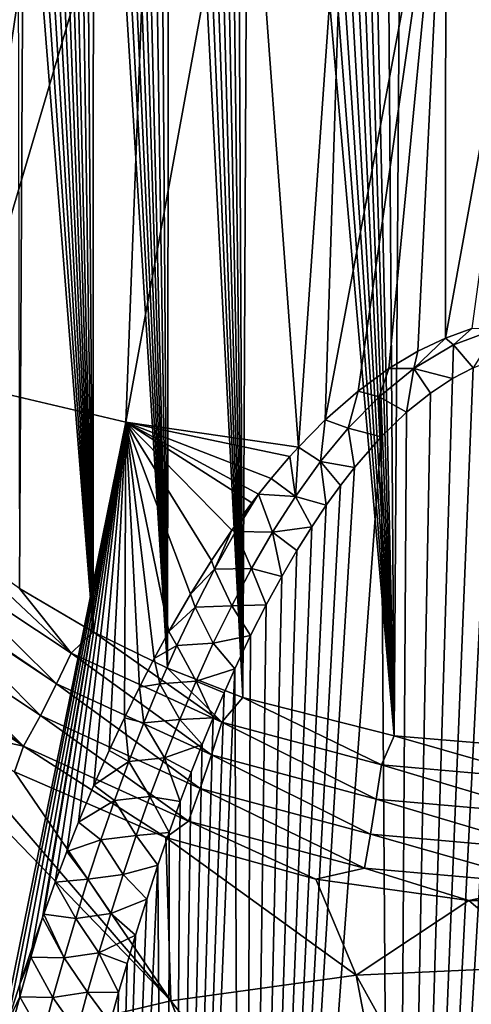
# Model space of a CAD drawing. Header units: metres. Extents: x -109 to 109, y -452 to 89.
# Tile 295 of 656: x -84.28 to -77.61, y -53.39 to -38.85. Entities that reach past the tile are written whole.
import ezdxf

# ---------------------------------------------------------------- set-up
doc = ezdxf.new("R2010")
doc.units = ezdxf.units.M
doc.layers.add('solid_K244270000C71_000', color=7, linetype='CONTINUOUS')

msp = doc.modelspace()

# ---------------------------------------------------------------- linework, layer by layer
at = {"layer": 'solid_K244270000C71_000'}
for points in [[(-76.499825, -49.61145, 59.438499), (-77.88681, -22.246502, 38.884525), (-78.214256, -22.419508, 39.050346)], [(-76.499825, -49.61145, 59.438499), (-77.581741, -22.118715, 38.761978), (-77.88681, -22.246502, 38.884525)], [(-76.499825, -49.61145, 59.438499), (-78.214256, -22.419508, 39.050346), (-78.565681, -22.647429, 39.268559)], [(-78.749313, -49.424377, 59.474197), (-78.565681, -22.647429, 39.268559), (-78.940552, -22.939682, 39.548012)], [(-78.749313, -49.424377, 59.474197), (-76.499825, -49.61145, 59.438499), (-78.565681, -22.647429, 39.268559)], [(-78.749313, -49.424377, 59.474197), (-78.940552, -22.939682, 39.548012), (-79.336693, -23.305229, 39.89698)], [(-78.749313, -49.424377, 59.474197), (-79.336693, -23.305229, 39.89698), (-79.542229, -23.518246, 40.100101)], [(-78.749313, -49.424377, 59.474197), (-79.542229, -23.518246, 40.100101), (-79.752457, -23.753746, 40.32431)], [(-78.749313, -49.424377, 59.474197), (-79.752457, -23.753746, 40.32431), (-79.967247, -24.012774, 40.570602)], [(-78.749313, -49.424377, 59.474197), (-79.967247, -24.012774, 40.570602), (-80.186447, -24.2967, 40.84021)], [(-78.749313, -49.424377, 59.474197), (-80.186447, -24.2967, 40.84021), (-80.409843, -24.60778, 41.13501)], [(-78.749313, -49.424377, 59.474197), (-80.409843, -24.60778, 41.13501), (-80.637283, -24.946836, 41.455818)], [(-78.749313, -49.424377, 59.474197), (-80.637283, -24.946836, 41.455818), (-80.868484, -25.31675, 41.804962)], [(-80.986076, -48.856609, 59.580879), (-80.868484, -25.31675, 41.804962), (-81.103249, -25.719011, 42.183735)], [(-80.986076, -48.856609, 59.580879), (-78.749313, -49.424377, 59.474197), (-80.868484, -25.31675, 41.804962)], [(-80.986076, -48.856609, 59.580879), (-81.103249, -25.719011, 42.183735), (-81.26162, -26.006227, 42.45359)], [(-80.986076, -48.856609, 59.580879), (-81.26162, -26.006227, 42.45359), (-81.421379, -26.309393, 42.737907)], [(-80.986076, -48.856609, 59.580879), (-81.421379, -26.309393, 42.737907), (-81.582367, -26.630047, 43.037853)], [(-80.986076, -48.856609, 59.580879), (-81.582367, -26.630047, 43.037853), (-81.744614, -26.967602, 43.35305)], [(-80.986076, -48.856609, 59.580879), (-81.744614, -26.967602, 43.35305), (-81.907829, -27.324318, 43.685165)], [(-80.986076, -48.856609, 59.580879), (-81.907829, -27.324318, 43.685165), (-82.072021, -27.70013, 44.034203)], [(-82.094749, -48.424393, 59.660343), (-82.072021, -27.70013, 44.034203), (-82.236992, -28.096054, 44.400906)], [(-82.094749, -48.424393, 59.660343), (-80.986076, -48.856609, 59.580879), (-82.072021, -27.70013, 44.034203)], [(-82.094749, -48.424393, 59.660343), (-82.236992, -28.096054, 44.400906), (-82.402451, -28.51421, 44.786793)], [(-82.094749, -48.424393, 59.660343), (-82.402451, -28.51421, 44.786793), (-82.568466, -28.953806, 45.191349)], [(-82.094749, -48.424393, 59.660343), (-82.568466, -28.953806, 45.191349), (-82.693039, -29.299397, 45.508274)], [(-82.094749, -48.424393, 59.660343), (-82.693039, -29.299397, 45.508274), (-82.817566, -29.659235, 45.837219)], [(-82.094749, -48.424393, 59.660343), (-82.817566, -29.659235, 45.837219), (-82.942162, -30.032516, 46.177643)], [(-82.094749, -48.424393, 59.660343), (-82.942162, -30.032516, 46.177643), (-83.066498, -30.420925, 46.530666)], [(-82.094749, -48.424393, 59.660343), (-83.066498, -30.420925, 46.530666), (-83.1903, -30.825872, 46.897217)], [(-83.193443, -47.888935, 59.756733), (-83.1903, -30.825872, 46.897217), (-83.31385, -31.246044, 47.27644)], [(-83.193443, -47.888935, 59.756733), (-82.094749, -48.424393, 59.660343), (-83.1903, -30.825872, 46.897217)], [(-83.193443, -47.888935, 59.756733), (-83.31385, -31.246044, 47.27644), (-83.436813, -31.682837, 47.669224)], [(-83.193443, -47.888935, 59.756733), (-83.436813, -31.682837, 47.669224), (-83.558716, -32.138397, 48.07692)], [(-83.193443, -47.888935, 59.756733), (-83.558716, -32.138397, 48.07692), (-83.655609, -32.515884, 48.413517)], [(-83.193443, -47.888935, 59.756733), (-83.655609, -32.515884, 48.413517), (-83.751984, -32.904743, 48.759239)], [(-83.193443, -47.888935, 59.756733), (-83.751984, -32.904743, 48.759239), (-83.847488, -33.306301, 49.114895)], [(-83.193443, -47.888935, 59.756733), (-83.847488, -33.306301, 49.114895), (-83.94178, -33.721905, 49.481274)], [(-83.193443, -47.888935, 59.756733), (-83.94178, -33.721905, 49.481274), (-84.034981, -34.151196, 49.858158)], [(-87.416069, -43.466724, 10.562288), (-84.989403, -33.924824, 7.016579), (-83.68811, -34.340561, 6.422843)], [(-83.193443, -47.888935, 59.756733), (-84.034981, -34.151196, 49.858158), (-84.127312, -34.593342, 50.245026)], [(-85.140305, -44.220352, 9.485995), (-87.416069, -43.466724, 10.562288), (-83.68811, -34.340561, 6.422843)], [(-85.140305, -44.220352, 9.485995), (-83.68811, -34.340561, 6.422843), (-82.325485, -34.685658, 5.929994)], [(-83.193443, -47.888935, 59.756733), (-84.127312, -34.593342, 50.245026), (-84.2183, -35.050026, 50.642845)], [(-82.709236, -44.792599, 8.668745), (-85.140305, -44.220352, 9.485995), (-82.325485, -34.685658, 5.929994)], [(-82.709236, -44.792599, 8.668745), (-82.325485, -34.685658, 5.929994), (-80.913162, -34.957169, 5.542238)], [(-80.163696, -45.160728, 8.120715), (-82.709236, -44.792599, 8.668745), (-80.913162, -34.957169, 5.542238)], [(-80.163696, -45.160728, 8.120715), (-80.913162, -34.957169, 5.542238), (-79.463188, -35.152775, 5.262882)], [(-84.278702, -47.246185, 59.869381), (-84.2183, -35.050026, 50.642845), (-84.307465, -35.522957, 51.052597)], [(-84.278702, -47.246185, 59.869381), (-83.193443, -47.888935, 59.756733), (-84.2183, -35.050026, 50.642845)], [(-79.767815, -44.758343, 7.921657), (-80.163696, -45.160728, 8.120715), (-79.463188, -35.152775, 5.262882)], [(-79.767815, -44.758343, 7.921657), (-79.463188, -35.152775, 5.262882), (-77.987938, -35.270809, 5.09431)], [(-79.281761, -44.332809, 7.711323), (-79.767815, -44.758343, 7.921657), (-77.987938, -35.270809, 5.09431)], [(-78.827415, -44.000263, 7.547159), (-79.281761, -44.332809, 7.711323), (-77.987938, -35.270809, 5.09431)], [(-78.399498, -43.743458, 7.420444), (-78.827415, -44.000263, 7.547159), (-77.987938, -35.270809, 5.09431)], [(-77.993515, -43.549206, 7.324624), (-78.399498, -43.743458, 7.420444), (-77.987938, -35.270809, 5.09431)], [(-77.993515, -43.549206, 7.324624), (-77.987938, -35.270809, 5.09431), (-76.5, -35.310268, 5.03796)], [(-77.604958, -43.407639, 7.254786), (-77.993515, -43.549206, 7.324624), (-76.5, -35.310268, 5.03796)], [(-77.875381, -43.648621, 7.351426), (-77.993515, -43.549206, 7.324624), (-77.604958, -43.407639, 7.254786)], [(-77.875381, -43.648621, 7.351426), (-77.604958, -43.407639, 7.254786), (-77.215157, -43.405167, 7.237979)], [(-77.875381, -43.648621, 7.351426), (-77.215157, -43.405167, 7.237979), (-77.581596, -43.989323, 7.527385)], [(-78.459679, -43.999672, 7.515841), (-78.399498, -43.743458, 7.420444), (-77.993515, -43.549206, 7.324624)], [(-78.459679, -43.999672, 7.515841), (-77.993515, -43.549206, 7.324624), (-77.875381, -43.648621, 7.351426)], [(-78.459679, -43.999672, 7.515841), (-78.827415, -44.000263, 7.547159), (-78.399498, -43.743458, 7.420444)], [(-78.749573, -72.791588, 26.102304), (-77.022385, -43.80077, 7.434679), (-76.758987, -43.757565, 7.413439)], [(-76.500175, -72.822037, 26.29035), (-78.749573, -72.791588, 26.102304), (-76.758987, -43.757565, 7.413439)], [(-78.459679, -43.999672, 7.515841), (-77.875381, -43.648621, 7.351426), (-77.886658, -44.148163, 7.605539)], [(-77.875381, -43.648621, 7.351426), (-77.581596, -43.989323, 7.527385), (-77.886658, -44.148163, 7.605539)], [(-78.749573, -72.791588, 26.102304), (-77.295212, -43.876282, 7.471802), (-77.022385, -43.80077, 7.434679)], [(-78.749573, -72.791588, 26.102304), (-77.581596, -43.989323, 7.527385), (-77.295212, -43.876282, 7.471802)], [(-78.972939, -44.419159, 7.713451), (-79.281761, -44.332809, 7.711323), (-78.827415, -44.000263, 7.547159)], [(-78.972939, -44.419159, 7.713451), (-78.827415, -44.000263, 7.547159), (-78.459679, -43.999672, 7.515841)], [(-78.972939, -44.419159, 7.713451), (-78.459679, -43.999672, 7.515841), (-78.565521, -44.646114, 7.850915)], [(-78.749573, -72.791588, 26.102304), (-77.886658, -44.148163, 7.605539), (-77.581596, -43.989323, 7.527385)], [(-78.459679, -43.999672, 7.515841), (-78.214111, -44.363136, 7.711388), (-78.565521, -44.646114, 7.850915)], [(-78.459679, -43.999672, 7.515841), (-77.886658, -44.148163, 7.605539), (-78.214111, -44.363136, 7.711388)], [(-78.749573, -72.791588, 26.102304), (-78.214111, -44.363136, 7.711388), (-77.886658, -44.148163, 7.605539)], [(-84.637459, -54.254597, 12.729218), (-85.140305, -44.220352, 9.485995), (-82.709236, -44.792599, 8.668745)], [(-79.42775, -44.882309, 7.932907), (-79.767815, -44.758343, 7.921657), (-79.281761, -44.332809, 7.711323)], [(-79.42775, -44.882309, 7.932907), (-79.281761, -44.332809, 7.711323), (-78.972939, -44.419159, 7.713451)], [(-79.42775, -44.882309, 7.932907), (-78.972939, -44.419159, 7.713451), (-78.940376, -45.008625, 8.029943)], [(-78.972939, -44.419159, 7.713451), (-78.565521, -44.646114, 7.850915), (-78.940376, -45.008625, 8.029943)], [(-78.749573, -72.791588, 26.102304), (-78.565521, -44.646114, 7.850915), (-78.214111, -44.363136, 7.711388)], [(-79.83567, -45.374714, 8.167575), (-80.163696, -45.160728, 8.120715), (-79.767815, -44.758343, 7.921657)], [(-79.83567, -45.374714, 8.167575), (-79.767815, -44.758343, 7.921657), (-79.42775, -44.882309, 7.932907)], [(-78.749573, -72.791588, 26.102304), (-78.940376, -45.008625, 8.029943), (-78.565521, -44.646114, 7.850915)], [(-84.457489, -53.660328, 12.419152), (-84.637459, -54.254597, 12.729218), (-82.709236, -44.792599, 8.668745)], [(-84.277023, -53.091419, 12.123938), (-84.457489, -53.660328, 12.419152), (-82.709236, -44.792599, 8.668745)], [(-84.096077, -52.54969, 11.843805), (-84.277023, -53.091419, 12.123938), (-82.709236, -44.792599, 8.668745)], [(-83.941856, -52.107254, 11.615919), (-84.096077, -52.54969, 11.843805), (-82.709236, -44.792599, 8.668745)], [(-83.923813, -52.056492, 11.589838), (-83.941856, -52.107254, 11.615919), (-82.709236, -44.792599, 8.668745)], [(-83.751831, -51.583538, 11.347376), (-83.923813, -52.056492, 11.589838), (-82.709236, -44.792599, 8.668745)], [(-83.580017, -51.132473, 11.116675), (-83.751831, -51.583538, 11.347376), (-82.709236, -44.792599, 8.668745)], [(-83.408752, -50.701241, 10.896803), (-83.580017, -51.132473, 11.116675), (-82.709236, -44.792599, 8.668745)], [(-83.181671, -50.154545, 10.619227), (-83.408752, -50.701241, 10.896803), (-82.709236, -44.792599, 8.668745)], [(-82.955948, -49.641628, 10.359419), (-83.181671, -50.154545, 10.619227), (-82.709236, -44.792599, 8.668745)], [(-82.732384, -49.158482, 10.115669), (-82.955948, -49.641628, 10.359419), (-82.709236, -44.792599, 8.668745)], [(-82.510941, -48.705502, 9.887617), (-82.732384, -49.158482, 10.115669), (-82.709236, -44.792599, 8.668745)], [(-80.2901, -45.299866, 8.18963), (-82.709236, -44.792599, 8.668745), (-80.163696, -45.160728, 8.120715)], [(-82.292076, -48.280537, 9.674203), (-82.510941, -48.705502, 9.887617), (-82.709236, -44.792599, 8.668745)], [(-82.076149, -47.881721, 9.474481), (-82.292076, -48.280537, 9.674203), (-82.709236, -44.792599, 8.668745)], [(-81.757866, -47.331692, 9.1995), (-82.076149, -47.881721, 9.474481), (-82.709236, -44.792599, 8.668745)], [(-81.447159, -46.834549, 8.9516), (-81.757866, -47.331692, 9.1995), (-82.709236, -44.792599, 8.668745)], [(-81.144653, -46.385975, 8.72848), (-81.447159, -46.834549, 8.9516), (-82.709236, -44.792599, 8.668745)], [(-80.850563, -45.983555, 8.528493), (-81.144653, -46.385975, 8.72848), (-82.709236, -44.792599, 8.668745)], [(-80.753922, -45.857471, 8.466006), (-80.850563, -45.983555, 8.528493), (-82.709236, -44.792599, 8.668745)], [(-80.565651, -45.622383, 8.34939), (-80.753922, -45.857471, 8.466006), (-82.709236, -44.792599, 8.668745)], [(-80.2901, -45.299866, 8.18963), (-80.565651, -45.622383, 8.34939), (-82.709236, -44.792599, 8.668745)], [(-79.83567, -45.374714, 8.167575), (-79.42775, -44.882309, 7.932907), (-79.336517, -45.461536, 8.254071)], [(-79.42775, -44.882309, 7.932907), (-78.940376, -45.008625, 8.029943), (-79.336517, -45.461536, 8.254071)], [(-80.986221, -72.697647, 25.532282), (-79.336517, -45.461536, 8.254071), (-78.940376, -45.008625, 8.029943)], [(-78.749573, -72.791588, 26.102304), (-80.986221, -72.697647, 25.532282), (-78.940376, -45.008625, 8.029943)], [(-80.205666, -45.887611, 8.413374), (-80.2901, -45.299866, 8.18963), (-80.163696, -45.160728, 8.120715)], [(-80.205666, -45.887611, 8.413374), (-80.163696, -45.160728, 8.120715), (-79.83567, -45.374714, 8.167575)], [(-80.205666, -45.887611, 8.413374), (-80.565651, -45.622383, 8.34939), (-80.2901, -45.299866, 8.18963)], [(-80.986221, -72.697647, 25.532282), (-79.542053, -45.725243, 8.384761), (-79.336517, -45.461536, 8.254071)], [(-80.205666, -45.887611, 8.413374), (-79.83567, -45.374714, 8.167575), (-79.752274, -46.01646, 8.529366)], [(-79.83567, -45.374714, 8.167575), (-79.336517, -45.461536, 8.254071), (-79.542053, -45.725243, 8.384761)], [(-79.83567, -45.374714, 8.167575), (-79.542053, -45.725243, 8.384761), (-79.752274, -46.01646, 8.529366)], [(-80.205666, -45.887611, 8.413374), (-80.753922, -45.857471, 8.466006), (-80.565651, -45.622383, 8.34939)], [(-80.986221, -72.697647, 25.532282), (-79.752274, -46.01646, 8.529366), (-79.542053, -45.725243, 8.384761)], [(-81.09227, -46.408314, 8.724057), (-80.850563, -45.983555, 8.528493), (-80.753922, -45.857471, 8.466006)], [(-81.09227, -46.408314, 8.724057), (-80.753922, -45.857471, 8.466006), (-80.544624, -46.415344, 8.66764)], [(-80.544624, -46.415344, 8.66764), (-80.753922, -45.857471, 8.466006), (-80.205666, -45.887611, 8.413374)], [(-80.544624, -46.415344, 8.66764), (-80.205666, -45.887611, 8.413374), (-79.967072, -46.336475, 8.688528)], [(-80.205666, -45.887611, 8.413374), (-79.752274, -46.01646, 8.529366), (-79.967072, -46.336475, 8.688528)], [(-81.09227, -46.408314, 8.724057), (-81.144653, -46.385975, 8.72848), (-80.850563, -45.983555, 8.528493)], [(-80.986221, -72.697647, 25.532282), (-79.967072, -46.336475, 8.688528), (-79.752274, -46.01646, 8.529366)], [(-80.986221, -72.697647, 25.532282), (-80.186279, -46.686916, 8.863111), (-79.967072, -46.336475, 8.688528)], [(-80.544624, -46.415344, 8.66764), (-79.967072, -46.336475, 8.688528), (-80.186279, -46.686916, 8.863111)], [(-85.556198, -46.852299, 60.317825), (-83.518417, -48.20512, 60.067581), (-85.346046, -46.491802, 59.997219)], [(-83.518417, -48.20512, 60.067581), (-84.278702, -47.246185, 59.869381), (-85.346046, -46.491802, 59.997219)], [(-81.401802, -46.962864, 8.985629), (-81.447159, -46.834549, 8.9516), (-81.144653, -46.385975, 8.72848)], [(-81.401802, -46.962864, 8.985629), (-81.144653, -46.385975, 8.72848), (-81.09227, -46.408314, 8.724057)], [(-81.401802, -46.962864, 8.985629), (-81.09227, -46.408314, 8.724057), (-80.857506, -46.954365, 8.928715)], [(-81.09227, -46.408314, 8.724057), (-80.544624, -46.415344, 8.66764), (-80.857506, -46.954365, 8.928715)], [(-80.857506, -46.954365, 8.928715), (-80.544624, -46.415344, 8.66764), (-80.409668, -47.070316, 9.054597)], [(-80.544624, -46.415344, 8.66764), (-80.186279, -46.686916, 8.863111), (-80.409668, -47.070316, 9.054597)], [(-80.986221, -72.697647, 25.532282), (-80.409668, -47.070316, 9.054597), (-80.186279, -46.686916, 8.863111)], [(-85.80864, -47.243797, 60.514416), (-83.732162, -48.654247, 60.241013), (-85.556198, -46.852299, 60.317825)], [(-83.732162, -48.654247, 60.241013), (-83.518417, -48.20512, 60.067581), (-85.556198, -46.852299, 60.317825)], [(-81.401802, -46.962864, 8.985629), (-81.757866, -47.331692, 9.1995), (-81.447159, -46.834549, 8.9516)], [(-81.68911, -47.523399, 9.251797), (-81.757866, -47.331692, 9.1995), (-81.401802, -46.962864, 8.985629)], [(-81.68911, -47.523399, 9.251797), (-81.401802, -46.962864, 8.985629), (-81.148262, -47.502068, 9.195365)], [(-81.401802, -46.962864, 8.985629), (-80.857506, -46.954365, 8.928715), (-81.148262, -47.502068, 9.195365)], [(-81.148262, -47.502068, 9.195365), (-80.857506, -46.954365, 8.928715), (-80.637115, -47.487732, 9.263474)], [(-80.857506, -46.954365, 8.928715), (-80.409668, -47.070316, 9.054597), (-80.637115, -47.487732, 9.263474)], [(-80.986221, -72.697647, 25.532282), (-80.637115, -47.487732, 9.263474), (-80.409668, -47.070316, 9.054597)], [(-85.80864, -47.243797, 60.514416), (-85.820114, -47.260876, 60.520073), (-83.732162, -48.654247, 60.241013)], [(-83.518417, -48.20512, 60.067581), (-83.193443, -47.888935, 59.756733), (-84.278702, -47.246185, 59.869381)], [(-86.11937, -47.688755, 60.589561), (-83.971848, -49.121746, 60.279396), (-85.820114, -47.260876, 60.520073)], [(-83.971848, -49.121746, 60.279396), (-83.732162, -48.654247, 60.241013), (-85.820114, -47.260876, 60.520073)], [(-81.68911, -47.523399, 9.251797), (-82.076149, -47.881721, 9.474481), (-81.757866, -47.331692, 9.1995)], [(-81.957314, -48.088654, 9.521954), (-82.076149, -47.881721, 9.474481), (-81.68911, -47.523399, 9.251797)], [(-81.957314, -48.088654, 9.521954), (-81.68911, -47.523399, 9.251797), (-81.419815, -48.05669, 9.466774)], [(-81.68911, -47.523399, 9.251797), (-81.148262, -47.502068, 9.195365), (-81.419815, -48.05669, 9.466774)], [(-81.419815, -48.05669, 9.466774), (-81.148262, -47.502068, 9.195365), (-80.868324, -47.942322, 9.491657)], [(-81.148262, -47.502068, 9.195365), (-80.637115, -47.487732, 9.263474), (-80.868324, -47.942322, 9.491657)], [(-80.986221, -72.697647, 25.532282), (-80.868324, -47.942322, 9.491657), (-80.637115, -47.487732, 9.263474)], [(-86.306526, -47.941525, 60.5653), (-84.220856, -49.575184, 60.180069), (-86.11937, -47.688755, 60.589561)], [(-84.220856, -49.575184, 60.180069), (-83.971848, -49.121746, 60.279396), (-86.11937, -47.688755, 60.589561)], [(-86.306526, -47.941525, 60.5653), (-86.433113, -48.106384, 60.52145), (-84.220856, -49.575184, 60.180069)], [(-83.518417, -48.20512, 60.067581), (-81.295715, -49.221836, 59.869213), (-83.193443, -47.888935, 59.756733)], [(-81.295715, -49.221836, 59.869213), (-82.094749, -48.424393, 59.660343), (-83.193443, -47.888935, 59.756733)], [(-81.957314, -48.088654, 9.521954), (-82.292076, -48.280537, 9.674203), (-82.076149, -47.881721, 9.474481)], [(-81.419815, -48.05669, 9.466774), (-80.868324, -47.942322, 9.491657), (-81.103088, -48.435822, 9.740106)], [(-80.986221, -72.697647, 25.532282), (-81.103088, -48.435822, 9.740106), (-80.868324, -47.942322, 9.491657)], [(-86.433113, -48.106384, 60.52145), (-85.523056, -49.295547, 60.139771), (-84.220856, -49.575184, 60.180069)], [(-82.20874, -48.657738, 9.795685), (-82.292076, -48.280537, 9.674203), (-81.957314, -48.088654, 9.521954)], [(-82.20874, -48.657738, 9.795685), (-81.957314, -48.088654, 9.521954), (-81.674576, -48.616844, 9.742295)], [(-81.957314, -48.088654, 9.521954), (-81.419815, -48.05669, 9.466774), (-81.674576, -48.616844, 9.742295)], [(-81.674576, -48.616844, 9.742295), (-81.419815, -48.05669, 9.466774), (-81.103088, -48.435822, 9.740106)], [(-83.732162, -48.654247, 60.241013), (-81.446739, -49.703548, 60.019615), (-83.518417, -48.20512, 60.067581)], [(-81.446739, -49.703548, 60.019615), (-81.295715, -49.221836, 59.869213), (-83.518417, -48.20512, 60.067581)], [(-82.20874, -48.657738, 9.795685), (-82.510941, -48.705502, 9.887617), (-82.292076, -48.280537, 9.674203)], [(-86.73848, -48.483292, 60.321529), (-84.649765, -53.954803, 57.305618), (-82.047287, -53.336498, 58.188652)], [(-85.523056, -49.295547, 60.139771), (-86.73848, -48.483292, 60.321529), (-82.047287, -53.336498, 58.188652)], [(-82.094849, -72.624496, 25.098965), (-81.261459, -48.787628, 9.917699), (-81.103088, -48.435822, 9.740106)], [(-80.986221, -72.697647, 25.532282), (-82.094849, -72.624496, 25.098965), (-81.103088, -48.435822, 9.740106)], [(-81.295715, -49.221836, 59.869213), (-80.986076, -48.856609, 59.580879), (-82.094749, -48.424393, 59.660343)], [(-81.674576, -48.616844, 9.742295), (-81.103088, -48.435822, 9.740106), (-81.261459, -48.787628, 9.917699)], [(-83.971848, -49.121746, 60.279396), (-81.614738, -50.202614, 60.033417), (-83.732162, -48.654247, 60.241013)], [(-81.614738, -50.202614, 60.033417), (-81.446739, -49.703548, 60.019615), (-83.732162, -48.654247, 60.241013)], [(-82.445328, -49.229935, 10.072655), (-82.732384, -49.158482, 10.115669), (-82.510941, -48.705502, 9.887617)], [(-82.445328, -49.229935, 10.072655), (-82.510941, -48.705502, 9.887617), (-82.20874, -48.657738, 9.795685)], [(-82.445328, -49.229935, 10.072655), (-82.20874, -48.657738, 9.795685), (-81.914352, -49.181561, 10.021488)], [(-82.20874, -48.657738, 9.795685), (-81.674576, -48.616844, 9.742295), (-81.914352, -49.181561, 10.021488)], [(-81.914352, -49.181561, 10.021488), (-81.674576, -48.616844, 9.742295), (-81.421227, -49.158482, 10.105335)], [(-81.674576, -48.616844, 9.742295), (-81.261459, -48.787628, 9.917699), (-81.421227, -49.158482, 10.105335)], [(-82.094849, -72.624496, 25.098965), (-81.421227, -49.158482, 10.105335), (-81.261459, -48.787628, 9.917699)], [(-81.295715, -49.221836, 59.869213), (-78.934975, -49.854671, 59.74136), (-80.986076, -48.856609, 59.580879)], [(-78.934975, -49.854671, 59.74136), (-78.749313, -49.424377, 59.474197), (-80.986076, -48.856609, 59.580879)], [(-84.220856, -49.575184, 60.180069), (-81.788048, -50.684406, 59.909664), (-83.971848, -49.121746, 60.279396)], [(-81.788048, -50.684406, 59.909664), (-81.614738, -50.202614, 60.033417), (-83.971848, -49.121746, 60.279396)], [(-82.668625, -49.804695, 10.352607), (-82.955948, -49.641628, 10.359419), (-82.732384, -49.158482, 10.115669)], [(-82.668625, -49.804695, 10.352607), (-82.732384, -49.158482, 10.115669), (-82.445328, -49.229935, 10.072655)], [(-82.668625, -49.804695, 10.352607), (-82.445328, -49.229935, 10.072655), (-82.140762, -49.75, 10.303974)], [(-82.445328, -49.229935, 10.072655), (-81.914352, -49.181561, 10.021488), (-82.140762, -49.75, 10.303974)], [(-82.140762, -49.75, 10.303974), (-81.914352, -49.181561, 10.021488), (-81.582222, -49.549999, 10.304061)], [(-82.094849, -72.624496, 25.098965), (-81.582222, -49.549999, 10.304061), (-81.421227, -49.158482, 10.105335)], [(-81.914352, -49.181561, 10.021488), (-81.421227, -49.158482, 10.105335), (-81.582222, -49.549999, 10.304061)], [(-81.446739, -49.703548, 60.019615), (-79.01329, -50.357666, 59.876793), (-81.295715, -49.221836, 59.869213)], [(-79.01329, -50.357666, 59.876793), (-78.934975, -49.854671, 59.74136), (-81.295715, -49.221836, 59.869213)], [(-84.356659, -49.954361, 59.988613), (-85.523056, -49.295547, 60.139771), (-82.047287, -53.336498, 58.188652)], [(-84.220856, -49.575184, 60.180069), (-85.523056, -49.295547, 60.139771), (-84.356659, -49.954361, 59.988613)], [(-78.934975, -49.854671, 59.74136), (-76.5, -50.069725, 59.697155), (-78.749313, -49.424377, 59.474197)], [(-76.5, -50.069725, 59.697155), (-76.499825, -49.61145, 59.438499), (-78.749313, -49.424377, 59.474197)], [(-84.220856, -49.575184, 60.180069), (-84.356659, -49.954361, 59.988613), (-82.119873, -50.924042, 59.760262)], [(-84.220856, -49.575184, 60.180069), (-82.119873, -50.924042, 59.760262), (-81.788048, -50.684406, 59.909664)], [(-82.140762, -49.75, 10.303974), (-81.582222, -49.549999, 10.304061), (-81.744469, -49.961636, 10.51345)], [(-82.094849, -72.624496, 25.098965), (-81.744469, -49.961636, 10.51345), (-81.582222, -49.549999, 10.304061)], [(-82.668625, -49.804695, 10.352607), (-83.181671, -50.154545, 10.619227), (-82.955948, -49.641628, 10.359419)], [(-81.614738, -50.202614, 60.033417), (-79.099976, -50.877239, 59.874733), (-81.446739, -49.703548, 60.019615)], [(-79.099976, -50.877239, 59.874733), (-79.01329, -50.357666, 59.876793), (-81.446739, -49.703548, 60.019615)], [(-82.879845, -50.381592, 10.635355), (-83.181671, -50.154545, 10.619227), (-82.668625, -49.804695, 10.352607)], [(-82.879845, -50.381592, 10.635355), (-82.668625, -49.804695, 10.352607), (-82.354988, -50.321568, 10.589501)], [(-82.668625, -49.804695, 10.352607), (-82.140762, -49.75, 10.303974), (-82.354988, -50.321568, 10.589501)], [(-82.354988, -50.321568, 10.589501), (-82.140762, -49.75, 10.303974), (-81.907692, -50.395721, 10.735061)], [(-82.140762, -49.75, 10.303974), (-81.744469, -49.961636, 10.51345), (-81.907692, -50.395721, 10.735061)], [(-79.01329, -50.357666, 59.876793), (-76.5, -50.580132, 59.827381), (-78.934975, -49.854671, 59.74136)], [(-76.5, -50.580132, 59.827381), (-76.5, -50.069725, 59.697155), (-78.934975, -49.854671, 59.74136)], [(-82.119873, -50.924042, 59.760262), (-84.356659, -49.954361, 59.988613), (-82.047287, -53.336498, 58.188652)], [(-82.094849, -72.624496, 25.098965), (-81.907692, -50.395721, 10.735061), (-81.744469, -49.961636, 10.51345)], [(-82.879845, -50.381592, 10.635355), (-83.408752, -50.701241, 10.896803), (-83.181671, -50.154545, 10.619227)], [(-81.788048, -50.684406, 59.909664), (-79.189011, -51.377357, 59.735329), (-81.614738, -50.202614, 60.033417)], [(-79.189011, -51.377357, 59.735329), (-79.099976, -50.877239, 59.874733), (-81.614738, -50.202614, 60.033417)], [(-83.080116, -50.960239, 10.920725), (-83.408752, -50.701241, 10.896803), (-82.879845, -50.381592, 10.635355)], [(-83.080116, -50.960239, 10.920725), (-82.879845, -50.381592, 10.635355), (-82.558136, -50.895729, 10.877836)], [(-82.879845, -50.381592, 10.635355), (-82.354988, -50.321568, 10.589501), (-82.558136, -50.895729, 10.877836)], [(-82.558136, -50.895729, 10.877836), (-82.354988, -50.321568, 10.589501), (-82.071884, -50.852238, 10.96883)], [(-82.354988, -50.321568, 10.589501), (-81.907692, -50.395721, 10.735061), (-82.071884, -50.852238, 10.96883)], [(-82.094849, -72.624496, 25.098965), (-82.071884, -50.852238, 10.96883), (-81.907692, -50.395721, 10.735061)], [(-79.099976, -50.877239, 59.874733), (-76.5, -51.106842, 59.819832), (-79.01329, -50.357666, 59.876793)], [(-76.5, -51.106842, 59.819832), (-76.5, -50.580132, 59.827381), (-79.01329, -50.357666, 59.876793)], [(-83.080116, -50.960239, 10.920725), (-83.580017, -51.132473, 11.116675), (-83.408752, -50.701241, 10.896803)], [(-81.788048, -50.684406, 59.909664), (-82.119873, -50.924042, 59.760262), (-79.905296, -51.543388, 59.610794)], [(-81.788048, -50.684406, 59.909664), (-79.905296, -51.543388, 59.610794), (-79.189011, -51.377357, 59.735329)], [(-82.558136, -50.895729, 10.877836), (-82.071884, -50.852238, 10.96883), (-82.236862, -51.332237, 11.215455)], [(-82.094849, -72.624496, 25.098965), (-82.236862, -51.332237, 11.215455), (-82.071884, -50.852238, 10.96883)], [(-79.189011, -51.377357, 59.735329), (-76.5, -51.613308, 59.675026), (-79.099976, -50.877239, 59.874733)], [(-76.5, -51.613308, 59.675026), (-76.5, -51.106842, 59.819832), (-79.099976, -50.877239, 59.874733)], [(-83.270256, -51.540356, 11.208605), (-83.580017, -51.132473, 11.116675), (-83.080116, -50.960239, 10.920725)], [(-83.270256, -51.540356, 11.208605), (-83.080116, -50.960239, 10.920725), (-82.751083, -51.472076, 11.168817)], [(-83.080116, -50.960239, 10.920725), (-82.558136, -50.895729, 10.877836), (-82.751083, -51.472076, 11.168817)], [(-82.751083, -51.472076, 11.168817), (-82.558136, -50.895729, 10.877836), (-82.236862, -51.332237, 11.215455)], [(-82.119873, -50.924042, 59.760262), (-82.047287, -53.336498, 58.188652), (-79.30822, -52.95932, 58.727318)], [(-79.905296, -51.543388, 59.610794), (-82.119873, -50.924042, 59.760262), (-79.30822, -52.95932, 58.727318)], [(-83.270256, -51.540356, 11.208605), (-83.751831, -51.583538, 11.347376), (-83.580017, -51.132473, 11.116675)], [(-83.270256, -51.540356, 11.208605), (-82.751083, -51.472076, 11.168817), (-82.934563, -52.05027, 11.462307)], [(-83.193497, -72.531937, 24.562845), (-82.402328, -51.837872, 11.47641), (-82.236862, -51.332237, 11.215455)], [(-82.094849, -72.624496, 25.098965), (-83.193497, -72.531937, 24.562845), (-82.236862, -51.332237, 11.215455)], [(-82.934563, -52.05027, 11.462307), (-82.751083, -51.472076, 11.168817), (-82.402328, -51.837872, 11.47641)], [(-82.751083, -51.472076, 11.168817), (-82.236862, -51.332237, 11.215455), (-82.402328, -51.837872, 11.47641)], [(-79.189011, -51.377357, 59.735329), (-79.905296, -51.543388, 59.610794), (-77.645287, -51.855301, 59.534466)], [(-79.189011, -51.377357, 59.735329), (-77.645287, -51.855301, 59.534466), (-76.5, -51.613308, 59.675026)], [(-83.451057, -52.121685, 11.498889), (-83.923813, -52.056492, 11.589838), (-83.751831, -51.583538, 11.347376)], [(-83.451057, -52.121685, 11.498889), (-83.751831, -51.583538, 11.347376), (-83.270256, -51.540356, 11.208605)], [(-83.451057, -52.121685, 11.498889), (-83.270256, -51.540356, 11.208605), (-82.934563, -52.05027, 11.462307)], [(-77.645287, -51.855301, 59.534466), (-79.905296, -51.543388, 59.610794), (-79.30822, -52.95932, 58.727318)], [(-76.5, -51.613308, 59.675026), (-77.645287, -51.855301, 59.534466), (-75.354713, -51.855301, 59.534466)], [(-83.193497, -72.531937, 24.562845), (-82.568352, -52.368378, 11.751126), (-82.402328, -51.837872, 11.47641)], [(-82.934563, -52.05027, 11.462307), (-82.402328, -51.837872, 11.47641), (-82.568352, -52.368378, 11.751126)], [(-77.645287, -51.855301, 59.534466), (-79.30822, -52.95932, 58.727318), (-76.5, -52.832554, 58.90836)], [(-75.354713, -51.855301, 59.534466), (-77.645287, -51.855301, 59.534466), (-76.5, -52.832554, 58.90836)], [(-83.451057, -52.121685, 11.498889), (-82.934563, -52.05027, 11.462307), (-83.109276, -52.62999, 11.758187)], [(-83.109276, -52.62999, 11.758187), (-82.934563, -52.05027, 11.462307), (-82.568352, -52.368378, 11.751126)], [(-84.113602, -52.693123, 11.905984), (-84.096077, -52.54969, 11.843805), (-83.941856, -52.107254, 11.615919)], [(-84.113602, -52.693123, 11.905984), (-83.941856, -52.107254, 11.615919), (-83.623177, -52.704002, 11.791489)], [(-83.623177, -52.704002, 11.791489), (-83.941856, -52.107254, 11.615919), (-83.923813, -52.056492, 11.589838)], [(-83.623177, -52.704002, 11.791489), (-83.923813, -52.056492, 11.589838), (-83.451057, -52.121685, 11.498889)], [(-83.623177, -52.704002, 11.791489), (-83.451057, -52.121685, 11.498889), (-83.109276, -52.62999, 11.758187)], [(-83.193497, -72.531937, 24.562845), (-82.692924, -52.784389, 11.967479), (-82.568352, -52.368378, 11.751126)], [(-83.109276, -52.62999, 11.758187), (-82.568352, -52.368378, 11.751126), (-82.692924, -52.784389, 11.967479)], [(-84.113602, -52.693123, 11.905984), (-84.277023, -53.091419, 12.123938), (-84.096077, -52.54969, 11.843805)], [(-83.623177, -52.704002, 11.791489), (-83.109276, -52.62999, 11.758187), (-83.275734, -53.211006, 12.056377)], [(-83.275734, -53.211006, 12.056377), (-83.109276, -52.62999, 11.758187), (-82.817459, -53.216572, 12.19311)], [(-83.109276, -52.62999, 11.758187), (-82.692924, -52.784389, 11.967479), (-82.817459, -53.216572, 12.19311)], [(-84.276764, -53.278545, 12.197785), (-84.277023, -53.091419, 12.123938), (-84.113602, -52.693123, 11.905984)], [(-84.276764, -53.278545, 12.197785), (-84.113602, -52.693123, 11.905984), (-83.78714, -53.287132, 12.086347)], [(-84.113602, -52.693123, 11.905984), (-83.623177, -52.704002, 11.791489), (-83.78714, -53.287132, 12.086347)], [(-83.78714, -53.287132, 12.086347), (-83.623177, -52.704002, 11.791489), (-83.275734, -53.211006, 12.056377)], [(-83.193497, -72.531937, 24.562845), (-82.817459, -53.216572, 12.19311), (-82.692924, -52.784389, 11.967479)], [(-76.5, -52.832554, 58.90836), (-79.30822, -52.95932, 58.727318), (-76.5, -58.026989, 54.890026)], [(-79.30822, -52.95932, 58.727318), (-82.047287, -53.336498, 58.188652), (-78.327209, -58.10947, 54.772228)], [(-79.30822, -52.95932, 58.727318), (-78.327209, -58.10947, 54.772228), (-76.5, -58.026989, 54.890026)], [(-84.276764, -53.278545, 12.197785), (-84.457489, -53.660328, 12.419152), (-84.277023, -53.091419, 12.123938)], [(-83.78714, -53.287132, 12.086347), (-83.275734, -53.211006, 12.056377), (-83.434456, -53.793095, 12.356803)], [(-83.434456, -53.793095, 12.356803), (-83.275734, -53.211006, 12.056377), (-82.942055, -53.664135, 12.427449)], [(-83.275734, -53.211006, 12.056377), (-82.817459, -53.216572, 12.19311), (-82.942055, -53.664135, 12.427449)], [(-83.193497, -72.531937, 24.562845), (-82.942055, -53.664135, 12.427449), (-82.817459, -53.216572, 12.19311)], [(-82.047287, -53.336498, 58.188652), (-84.649765, -53.954803, 57.305618), (-80.109428, -58.354889, 54.421734)], [(-84.432312, -53.864265, 12.491768), (-84.457489, -53.660328, 12.419152), (-84.276764, -53.278545, 12.197785)], [(-84.432312, -53.864265, 12.491768), (-84.276764, -53.278545, 12.197785), (-83.943459, -53.870907, 12.383401)], [(-84.276764, -53.278545, 12.197785), (-83.78714, -53.287132, 12.086347), (-83.943459, -53.870907, 12.383401)], [(-83.943459, -53.870907, 12.383401), (-83.78714, -53.287132, 12.086347), (-83.434456, -53.793095, 12.356803)], [(-82.047287, -53.336498, 58.188652), (-80.109428, -58.354889, 54.421734), (-78.327209, -58.10947, 54.772228)]]:
    msp.add_3dface(points, dxfattribs=at)

doc.saveas('drawing.dxf')
